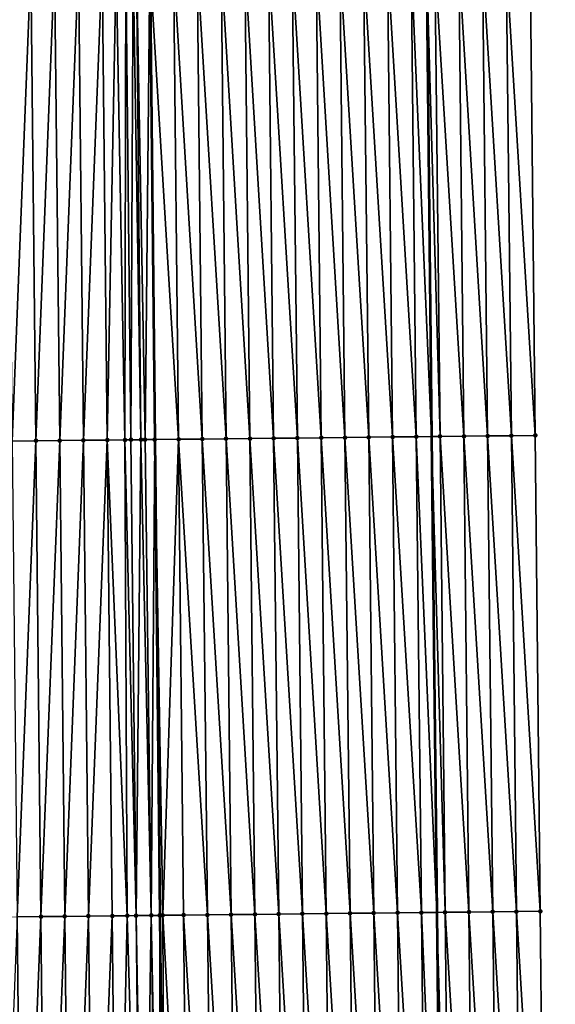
# Model space of a CAD drawing. Header units: feet. Extents: x 2007189 to 2022806, y 818621 to 837694.
# Tile 315 of 656: x 2011376 to 2011398, y 828804 to 828845. Entities that reach past the tile are written whole.
import ezdxf

# ---------------------------------------------------------------- set-up
doc = ezdxf.new("R2010")
doc.units = ezdxf.units.FT
doc.header["$MEASUREMENT"] = 0
for name, color, linetype, lineweight in [('EP_Travel Lane', 172, 'Continuous', 53), ('Road Shots', 141, 'Continuous', 100), ('Road X-Section', 40, 'Continuous', 13), ('STRIPING', 60, 'Continuous', 53)]:
    doc.layers.add(name, color=color, linetype=linetype, lineweight=lineweight)
doc.layers.add('I-77-MM17-21_SB-Surface-Border', color=7, linetype='Continuous')
doc.layers.add('I-77-MM17-21_SB-Surface-TIN', color=7, linetype='Continuous')

msp = doc.modelspace()

# ---------------------------------------------------------------- linework, layer by layer
at = {"layer": 'EP_Travel Lane'}
msp.add_polyline3d([(2011390.453472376, 829087.367383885, 317.4134179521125), (2011390.680128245, 829067.3691138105, 317.2793139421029), (2011390.906784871, 829047.3707768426, 317.1562340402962), (2011391.133441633, 829027.3724279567, 317.0351307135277), (2011391.349800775, 829007.3655564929, 316.923319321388), (2011391.564203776, 828987.3672429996, 316.7743268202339), (2011391.778608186, 828967.3687981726, 316.6468000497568), (2011391.993014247, 828947.3701992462, 316.5444843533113), (2011392.207420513, 828927.3715812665, 316.4452858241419), (2011392.421824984, 828907.3731306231, 316.3187106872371), (2011392.636227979, 828887.374817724, 316.16957942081), (2011392.85063335, 828867.3762831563, 316.0567344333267), (2011393.065038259, 828847.3777917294, 315.9368314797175), (2011393.279444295, 828827.3791952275, 315.8341295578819), (2011393.491550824, 828807.3787598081, 315.7120444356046), (2011393.703221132, 828787.3802984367, 315.5817507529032), (2011393.914893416, 828767.3816504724, 315.4839442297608), (2011394.126564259, 828747.3831386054, 315.3624302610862)], dxfattribs=at)
at = {"layer": 'I-77-MM17-21_SB-Surface-Border', "color": 3, "linetype": 'Continuous', "lineweight": -3}
msp.add_polyline3d([(2011394.807296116, 829087.417564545, 317.2756272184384), (2011395.033951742, 829067.4193215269, 317.1370634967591), (2011396.260541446, 829047.43256161, 316.9737335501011), (2011395.487265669, 829027.4225994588, 316.8988577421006), (2011395.70361275, 829007.4130512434, 316.7896177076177), (2011396.917955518, 828987.4257162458, 316.5984133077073), (2011397.132359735, 828967.4272892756, 316.4679650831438), (2011397.346766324, 828947.4286411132, 316.3737045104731), (2011397.561172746, 828927.4300085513, 316.2768916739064), (2011397.775576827, 828907.431594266, 316.1443683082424), (2011397.989979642, 828887.4332980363, 315.9925016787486), (2011398.204384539, 828867.4348077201, 315.8724170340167), (2011397.418848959, 828847.4254049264, 315.7837516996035), (2011397.633254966, 828827.4268110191, 315.6806286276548), (2011397.845346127, 828807.4256547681, 315.5700746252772), (2011398.05699979, 828787.4271712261, 315.4435976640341), (2011398.268655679, 828767.4284774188, 315.3537378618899), (2011398.480310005, 828747.4299312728, 315.2381459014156)], dxfattribs=at)
at = {"layer": 'I-77-MM17-21_SB-Surface-TIN', "color": 128, "linetype": 'Continuous', "lineweight": -3}
for points in [[(2011389.633728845, 828827.3397272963, 315.8966231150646), (2011389.419322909, 828847.3383146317, 316.000827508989), (2011388.419380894, 828847.3275457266, 316.008758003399)], [(2011390.633670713, 828827.3505098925, 315.8864534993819), (2011390.419264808, 828847.3490943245, 315.9911320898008), (2011389.419322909, 828847.3383146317, 316.000827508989)], [(2011389.633728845, 828827.3397272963, 315.8966231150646), (2011390.633670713, 828827.3505098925, 315.8864534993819), (2011389.419322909, 828847.3383146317, 316.000827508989)], [(2011391.633612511, 828827.3612990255, 315.8752144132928), (2011391.419206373, 828847.3599051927, 315.97633629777), (2011390.419264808, 828847.3490943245, 315.9911320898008)], [(2011390.633670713, 828827.3505098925, 315.8864534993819), (2011391.633612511, 828827.3612990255, 315.8752144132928), (2011390.419264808, 828847.3490943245, 315.9911320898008)], [(2011392.633553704, 828827.3721445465, 315.8547501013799), (2011392.419147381, 828847.3707680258, 315.9530389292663), (2011391.419206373, 828847.3599051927, 315.97633629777)], [(2011391.633612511, 828827.3612990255, 315.8752144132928), (2011392.633553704, 828827.3721445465, 315.8547501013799), (2011391.419206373, 828847.3599051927, 315.97633629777)], [(2011392.419147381, 828847.3707680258, 315.9530389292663), (2011393.279444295, 828827.3791952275, 315.8341295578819), (2011393.065038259, 828847.3777917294, 315.9368314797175)], [(2011392.633553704, 828827.3721445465, 315.8547501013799), (2011393.279444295, 828827.3791952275, 315.8341295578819), (2011392.419147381, 828847.3707680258, 315.9530389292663)], [(2011393.633494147, 828827.3830601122, 315.8228262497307), (2011393.419088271, 828847.3816418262, 315.927947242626), (2011393.065038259, 828847.3777917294, 315.9368314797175)], [(2011393.633494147, 828827.3830601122, 315.8228262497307), (2011393.065038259, 828847.3777917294, 315.9368314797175), (2011393.279444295, 828827.3791952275, 315.8341295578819)], [(2011394.633434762, 828827.3939595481, 315.7935413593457), (2011394.419029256, 828847.392506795, 315.904300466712), (2011393.419088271, 828847.3816418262, 315.927947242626)], [(2011393.633494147, 828827.3830601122, 315.8228262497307), (2011394.633434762, 828827.3939595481, 315.7935413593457), (2011393.419088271, 828847.3816418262, 315.927947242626)], [(2011395.633375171, 828827.4048782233, 315.7611087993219), (2011395.418969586, 828847.4034328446, 315.8706606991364), (2011394.419029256, 828847.392506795, 315.904300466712)], [(2011394.633434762, 828827.3939595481, 315.7935413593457), (2011395.633375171, 828827.4048782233, 315.7611087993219), (2011394.419029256, 828847.392506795, 315.904300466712)], [(2011396.633315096, 828827.415842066, 315.7212867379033), (2011396.418909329, 828847.4144136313, 315.8280657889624), (2011395.418969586, 828847.4034328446, 315.8706606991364)], [(2011395.633375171, 828827.4048782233, 315.7611087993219), (2011396.633315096, 828827.415842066, 315.7212867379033), (2011395.418969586, 828847.4034328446, 315.8706606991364)], [(2011397.633254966, 828827.4268110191, 315.6806286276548), (2011397.418848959, 828847.4254049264, 315.7837516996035), (2011396.418909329, 828847.4144136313, 315.8280657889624)], [(2011396.633315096, 828827.415842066, 315.7212867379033), (2011397.633254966, 828827.4268110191, 315.6806286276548), (2011396.418909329, 828847.4144136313, 315.8280657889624)], [(2011375.634532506, 828827.1897210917, 315.8835523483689), (2011376.420071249, 828847.1988287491, 316.0205057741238), (2011375.420127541, 828847.1882178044, 316.0025935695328)], [(2011375.634532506, 828827.1897210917, 315.8835523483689), (2011376.634476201, 828827.2003331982, 315.9012752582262), (2011376.420071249, 828847.1988287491, 316.0205057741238)], [(2011376.634476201, 828827.2003331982, 315.9012752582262), (2011377.420015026, 828847.209433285, 316.0394665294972), (2011376.420071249, 828847.1988287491, 316.0205057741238)], [(2011376.634476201, 828827.2003331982, 315.9012752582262), (2011377.634419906, 828827.2109445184, 315.9191268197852), (2011377.420015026, 828847.209433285, 316.0394665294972)], [(2011377.634419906, 828827.2109445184, 315.9191268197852), (2011378.419958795, 828847.2200385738, 316.0583040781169), (2011377.420015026, 828847.209433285, 316.0394665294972)], [(2011377.634419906, 828827.2109445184, 315.9191268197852), (2011378.634363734, 828827.2215443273, 315.9388616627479), (2011378.419958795, 828847.2200385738, 316.0583040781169)], [(2011378.634363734, 828827.2215443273, 315.9388616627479), (2011379.41990249, 828847.2306508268, 316.0760022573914), (2011378.419958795, 828847.2200385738, 316.0583040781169)], [(2011378.634363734, 828827.2215443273, 315.9388616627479), (2011379.634307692, 828827.2321319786, 315.9605855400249), (2011379.41990249, 828847.2306508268, 316.0760022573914)], [(2011379.634307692, 828827.2321319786, 315.9605855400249), (2011380.015199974, 828847.2369817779, 316.0843877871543), (2011379.41990249, 828847.2306508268, 316.0760022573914)], [(2011379.634307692, 828827.2321319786, 315.9605855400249), (2011380.380805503, 828827.2400324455, 315.9773978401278), (2011380.015199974, 828847.2369817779, 316.0843877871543)], [(2011380.380805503, 828827.2400324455, 315.9773978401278), (2011380.419845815, 828847.241297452, 316.0880770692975), (2011380.015199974, 828847.2369817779, 316.0843877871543)], [(2011380.380805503, 828827.2400324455, 315.9773978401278), (2011380.634251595, 828827.242724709, 315.981478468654), (2011380.419845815, 828847.241297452, 316.0880770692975)], [(2011380.634251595, 828827.242724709, 315.981478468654), (2011380.729444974, 828847.2446082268, 316.0894597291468), (2011380.419845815, 828847.241297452, 316.0880770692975)], [(2011380.634251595, 828827.242724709, 315.981478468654), (2011381.049719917, 828827.2471596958, 315.9846307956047), (2011380.729444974, 828847.2446082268, 316.0894597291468)], [(2011381.049719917, 828827.2471596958, 315.9846307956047), (2011380.864484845, 828847.2460548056, 316.0896544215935), (2011380.729444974, 828847.2446082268, 316.0894597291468)], [(2011381.224186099, 828827.2490284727, 315.9849062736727), (2011381.419780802, 828847.2520185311, 316.0879577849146), (2011380.864484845, 828847.2460548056, 316.0896544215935)], [(2011381.049719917, 828827.2471596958, 315.9846307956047), (2011381.224186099, 828827.2490284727, 315.9849062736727), (2011380.864484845, 828847.2460548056, 316.0896544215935)], [(2011381.224186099, 828827.2490284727, 315.9849062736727), (2011381.634186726, 828827.2534323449, 315.9835592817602), (2011381.419780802, 828847.2520185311, 316.0879577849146)], [(2011382.634136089, 828827.2642192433, 315.9726989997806), (2011382.419730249, 828847.2627976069, 316.0783765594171), (2011381.419780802, 828847.2520185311, 316.0879577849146)], [(2011382.634136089, 828827.2642192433, 315.9726989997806), (2011381.419780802, 828847.2520185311, 316.0879577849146), (2011381.634186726, 828827.2534323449, 315.9835592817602)], [(2011383.634077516, 828827.2750429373, 315.9558056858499), (2011383.419671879, 828847.2736023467, 316.0645833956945), (2011382.419730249, 828847.2627976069, 316.0783765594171)], [(2011382.634136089, 828827.2642192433, 315.9726989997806), (2011383.634077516, 828827.2750429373, 315.9558056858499), (2011382.419730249, 828847.2627976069, 316.0783765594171)], [(2011384.634019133, 828827.2858489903, 315.9417984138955), (2011384.419613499, 828847.2844081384, 316.0506181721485), (2011383.419671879, 828847.2736023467, 316.0645833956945)], [(2011383.634077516, 828827.2750429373, 315.9558056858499), (2011384.634019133, 828827.2858489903, 315.9417984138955), (2011383.419671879, 828847.2736023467, 316.0645833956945)], [(2011385.633960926, 828827.2966385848, 315.9304838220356), (2011385.419555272, 828847.2951996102, 316.0389956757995), (2011384.419613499, 828847.2844081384, 316.0506181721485)], [(2011384.634019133, 828827.2858489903, 315.9417984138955), (2011385.633960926, 828827.2966385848, 315.9304838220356), (2011384.419613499, 828847.2844081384, 316.0506181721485)], [(2011386.633902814, 828827.3074193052, 315.9206210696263), (2011386.419497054, 828847.3059901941, 316.027518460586), (2011385.419555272, 828847.2951996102, 316.0389956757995)], [(2011385.633960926, 828827.2966385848, 315.9304838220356), (2011386.633902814, 828827.3074193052, 315.9206210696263), (2011385.419555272, 828847.2951996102, 316.0389956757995)], [(2011387.633844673, 828827.3182027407, 315.9103141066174), (2011387.41943892, 828847.3167729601, 316.017320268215), (2011386.419497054, 828847.3059901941, 316.027518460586)], [(2011386.633902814, 828827.3074193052, 315.9206210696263), (2011387.633844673, 828827.3182027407, 315.9103141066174), (2011386.419497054, 828847.3059901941, 316.027518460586)], [(2011388.633786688, 828827.3289716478, 315.9023840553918), (2011388.419380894, 828847.3275457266, 316.008758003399), (2011387.41943892, 828847.3167729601, 316.017320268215)], [(2011387.633844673, 828827.3182027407, 315.9103141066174), (2011388.633786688, 828827.3289716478, 315.9023840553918), (2011387.41943892, 828847.3167729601, 316.017320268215)], [(2011388.633786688, 828827.3289716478, 315.9023840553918), (2011389.633728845, 828827.3397272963, 315.8966231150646), (2011388.419380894, 828847.3275457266, 316.008758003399)], [(2011375.634532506, 828827.1897210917, 315.8835523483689), (2011375.846589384, 828807.1917683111, 315.7548551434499), (2011376.634476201, 828827.2003331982, 315.9012752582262)], [(2011376.634476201, 828827.2003331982, 315.9012752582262), (2011375.846589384, 828807.1917683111, 315.7548551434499), (2011376.846534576, 828807.2022385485, 315.7744431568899)], [(2011376.634476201, 828827.2003331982, 315.9012752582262), (2011376.846534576, 828807.2022385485, 315.7744431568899), (2011377.634419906, 828827.2109445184, 315.9191268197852)], [(2011377.634419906, 828827.2109445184, 315.9191268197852), (2011376.846534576, 828807.2022385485, 315.7744431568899), (2011377.846479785, 828807.2127071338, 315.7943183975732)], [(2011377.634419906, 828827.2109445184, 315.9191268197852), (2011377.846479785, 828807.2127071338, 315.7943183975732), (2011378.634363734, 828827.2215443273, 315.9388616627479)], [(2011378.634363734, 828827.2215443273, 315.9388616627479), (2011377.846479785, 828807.2127071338, 315.7943183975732), (2011378.846425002, 828807.2231749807, 315.8143220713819)], [(2011378.634363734, 828827.2215443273, 315.9388616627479), (2011378.846425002, 828807.2231749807, 315.8143220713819), (2011379.634307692, 828827.2321319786, 315.9605855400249)], [(2011379.634307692, 828827.2321319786, 315.9605855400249), (2011378.846425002, 828807.2231749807, 315.8143220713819), (2011379.846369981, 828807.2336653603, 315.8304079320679)], [(2011379.634307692, 828827.2321319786, 315.9605855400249), (2011380.474426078, 828807.2402685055, 315.8380364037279), (2011380.380805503, 828827.2400324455, 315.9773978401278)], [(2011379.634307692, 828827.2321319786, 315.9605855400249), (2011379.846369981, 828807.2336653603, 315.8304079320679), (2011380.474426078, 828807.2402685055, 315.8380364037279)], [(2011380.380805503, 828827.2400324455, 315.9773978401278), (2011380.846314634, 828807.2441864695, 315.8411508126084), (2011380.634251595, 828827.242724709, 315.981478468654)], [(2011380.380805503, 828827.2400324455, 315.9773978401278), (2011380.474426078, 828807.2402685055, 315.8380364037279), (2011380.846314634, 828807.2441864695, 315.8411508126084)], [(2011380.634251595, 828827.242724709, 315.981478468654), (2011380.846314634, 828807.2441864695, 315.8411508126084), (2011381.049719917, 828827.2471596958, 315.9846307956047)], [(2011381.049719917, 828827.2471596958, 315.9846307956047), (2011380.846314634, 828807.2441864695, 315.8411508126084), (2011381.484179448, 828807.2509178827, 315.8445273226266)], [(2011381.049719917, 828827.2471596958, 315.9846307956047), (2011381.484179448, 828807.2509178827, 315.8445273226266), (2011381.224186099, 828827.2490284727, 315.9849062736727)], [(2011381.224186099, 828827.2490284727, 315.9849062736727), (2011381.484179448, 828807.2509178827, 315.8445273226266), (2011381.634186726, 828827.2534323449, 315.9835592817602)], [(2011381.484179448, 828807.2509178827, 315.8445273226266), (2011381.846251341, 828807.2547456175, 315.8452659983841), (2011381.634186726, 828827.2534323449, 315.9835592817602)], [(2011382.634136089, 828827.2642192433, 315.9726989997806), (2011381.634186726, 828827.2534323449, 315.9835592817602), (2011381.970152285, 828807.2560561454, 315.8454009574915)], [(2011381.970152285, 828807.2560561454, 315.8454009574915), (2011381.634186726, 828827.2534323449, 315.9835592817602), (2011381.846251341, 828807.2547456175, 315.8452659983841)], [(2011382.634136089, 828827.2642192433, 315.9726989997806), (2011381.970152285, 828807.2560561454, 315.8454009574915), (2011382.846202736, 828807.2653425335, 315.8428421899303)], [(2011382.634136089, 828827.2642192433, 315.9726989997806), (2011383.846146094, 828807.2759860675, 315.8322990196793), (2011383.634077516, 828827.2750429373, 315.9558056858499)], [(2011382.634136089, 828827.2642192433, 315.9726989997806), (2011382.846202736, 828807.2653425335, 315.8428421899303), (2011383.846146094, 828807.2759860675, 315.8322990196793)], [(2011383.634077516, 828827.2750429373, 315.9558056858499), (2011384.846089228, 828807.2866508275, 315.8180652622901), (2011384.634019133, 828827.2858489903, 315.9417984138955)], [(2011383.634077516, 828827.2750429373, 315.9558056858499), (2011383.846146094, 828807.2759860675, 315.8322990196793), (2011384.846089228, 828807.2866508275, 315.8180652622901)], [(2011384.634019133, 828827.2858489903, 315.9417984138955), (2011385.846032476, 828807.2973047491, 315.8057159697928), (2011385.633960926, 828827.2966385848, 315.9304838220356)], [(2011384.634019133, 828827.2858489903, 315.9417984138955), (2011384.846089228, 828807.2866508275, 315.8180652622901), (2011385.846032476, 828807.2973047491, 315.8057159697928)], [(2011385.633960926, 828827.2966385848, 315.9304838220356), (2011386.845975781, 828807.3079532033, 315.794317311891), (2011386.633902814, 828827.3074193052, 315.9206210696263)], [(2011385.633960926, 828827.2966385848, 315.9304838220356), (2011385.846032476, 828807.2973047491, 315.8057159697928), (2011386.845975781, 828807.3079532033, 315.794317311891)], [(2011386.633902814, 828827.3074193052, 315.9206210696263), (2011387.845919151, 828807.3185956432, 315.7839643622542), (2011387.633844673, 828827.3182027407, 315.9103141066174)], [(2011386.633902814, 828827.3074193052, 315.9206210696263), (2011386.845975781, 828807.3079532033, 315.794317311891), (2011387.845919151, 828807.3185956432, 315.7839643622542)], [(2011387.633844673, 828827.3182027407, 315.9103141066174), (2011388.845862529, 828807.3292371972, 315.7737654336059), (2011388.633786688, 828827.3289716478, 315.9023840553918)], [(2011387.633844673, 828827.3182027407, 315.9103141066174), (2011387.845919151, 828807.3185956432, 315.7839643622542), (2011388.845862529, 828807.3292371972, 315.7737654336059)], [(2011388.633786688, 828827.3289716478, 315.9023840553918), (2011389.84580593, 828807.3398767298, 315.7639179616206), (2011389.633728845, 828827.3397272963, 315.8966231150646)], [(2011388.633786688, 828827.3289716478, 315.9023840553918), (2011388.845862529, 828807.3292371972, 315.7737654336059), (2011389.84580593, 828807.3398767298, 315.7639179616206)], [(2011389.633728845, 828827.3397272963, 315.8966231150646), (2011390.84574947, 828807.3505029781, 315.7563802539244), (2011390.633670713, 828827.3505098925, 315.8864534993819)], [(2011389.633728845, 828827.3397272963, 315.8966231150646), (2011389.84580593, 828807.3398767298, 315.7639179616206), (2011390.84574947, 828807.3505029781, 315.7563802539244)], [(2011390.633670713, 828827.3505098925, 315.8864534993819), (2011391.845692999, 828807.361130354, 315.7486464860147), (2011391.633612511, 828827.3612990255, 315.8752144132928)], [(2011390.633670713, 828827.3505098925, 315.8864534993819), (2011390.84574947, 828807.3505029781, 315.7563802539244), (2011391.845692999, 828807.361130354, 315.7486464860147)], [(2011391.633612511, 828827.3612990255, 315.8752144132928), (2011392.845635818, 828807.3718248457, 315.729243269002), (2011392.633553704, 828827.3721445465, 315.8547501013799)], [(2011391.633612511, 828827.3612990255, 315.8752144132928), (2011391.845692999, 828807.361130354, 315.7486464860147), (2011392.845635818, 828807.3718248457, 315.729243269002)], [(2011392.633553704, 828827.3721445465, 315.8547501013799), (2011393.491550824, 828807.3787598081, 315.7120444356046), (2011393.279444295, 828827.3791952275, 315.8341295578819)], [(2011392.633553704, 828827.3721445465, 315.8547501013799), (2011392.845635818, 828807.3718248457, 315.729243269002), (2011393.491550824, 828807.3787598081, 315.7120444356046)], [(2011393.633494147, 828827.3830601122, 315.8228262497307), (2011393.279444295, 828827.3791952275, 315.8341295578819), (2011393.845578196, 828807.3825608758, 315.7026177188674)], [(2011393.845578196, 828807.3825608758, 315.7026177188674), (2011393.279444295, 828827.3791952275, 315.8341295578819), (2011393.491550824, 828807.3787598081, 315.7120444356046)], [(2011393.633494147, 828827.3830601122, 315.8228262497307), (2011394.84552038, 828807.3933153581, 315.6727838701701), (2011394.633434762, 828827.3939595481, 315.7935413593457)], [(2011393.633494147, 828827.3830601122, 315.8228262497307), (2011393.845578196, 828807.3825608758, 315.7026177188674), (2011394.84552038, 828807.3933153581, 315.6727838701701)], [(2011394.633434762, 828827.3939595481, 315.7935413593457), (2011395.845462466, 828807.4040790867, 315.6413423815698), (2011395.633375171, 828827.4048782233, 315.7611087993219)], [(2011394.633434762, 828827.3939595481, 315.7935413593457), (2011394.84552038, 828807.3933153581, 315.6727838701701), (2011395.845462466, 828807.4040790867, 315.6413423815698)], [(2011395.633375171, 828827.4048782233, 315.7611087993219), (2011396.845404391, 828807.4148579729, 315.6072654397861), (2011396.633315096, 828827.415842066, 315.7212867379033)], [(2011395.633375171, 828827.4048782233, 315.7611087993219), (2011395.845462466, 828807.4040790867, 315.6413423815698), (2011396.845404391, 828807.4148579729, 315.6072654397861)], [(2011396.633315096, 828827.415842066, 315.7212867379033), (2011397.845346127, 828807.4256547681, 315.5700746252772), (2011397.633254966, 828827.4268110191, 315.6806286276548)], [(2011396.633315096, 828827.415842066, 315.7212867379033), (2011396.845404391, 828807.4148579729, 315.6072654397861), (2011397.845346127, 828807.4256547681, 315.5700746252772)], [(2011375.058297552, 828787.1828432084, 315.6038413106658), (2011376.058242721, 828787.1933155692, 315.623058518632), (2011375.846589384, 828807.1917683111, 315.7548551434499)], [(2011376.058242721, 828787.1933155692, 315.623058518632), (2011376.846534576, 828807.2022385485, 315.7744431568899), (2011375.846589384, 828807.1917683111, 315.7548551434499)], [(2011376.058242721, 828787.1933155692, 315.623058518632), (2011377.058187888, 828787.2037881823, 315.6422318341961), (2011376.846534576, 828807.2022385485, 315.7744431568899)], [(2011377.058187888, 828787.2037881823, 315.6422318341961), (2011377.846479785, 828807.2127071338, 315.7943183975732), (2011376.846534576, 828807.2022385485, 315.7744431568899)], [(2011377.058187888, 828787.2037881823, 315.6422318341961), (2011378.058133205, 828787.2142465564, 315.6638808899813), (2011377.846479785, 828807.2127071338, 315.7943183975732)], [(2011378.058133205, 828787.2142465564, 315.6638808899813), (2011378.846425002, 828807.2231749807, 315.8143220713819), (2011377.846479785, 828807.2127071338, 315.7943183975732)], [(2011378.058133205, 828787.2142465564, 315.6638808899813), (2011379.058078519, 828787.2247053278, 315.6854609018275), (2011378.846425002, 828807.2231749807, 315.8143220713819)], [(2011379.058078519, 828787.2247053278, 315.6854609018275), (2011379.846369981, 828807.2336653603, 315.8304079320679), (2011378.846425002, 828807.2231749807, 315.8143220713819)], [(2011379.058078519, 828787.2247053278, 315.6854609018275), (2011380.058023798, 828787.2351673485, 315.7064759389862), (2011379.846369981, 828807.2336653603, 315.8304079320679)], [(2011380.058023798, 828787.2351673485, 315.7064759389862), (2011380.474426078, 828807.2402685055, 315.8380364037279), (2011379.846369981, 828807.2336653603, 315.8304079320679)], [(2011380.058023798, 828787.2351673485, 315.7064759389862), (2011381.057969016, 828787.2456350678, 315.7265001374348), (2011380.474426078, 828807.2402685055, 315.8380364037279)], [(2011381.057969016, 828787.2456350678, 315.7265001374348), (2011380.846314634, 828807.2441864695, 315.8411508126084), (2011380.474426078, 828807.2402685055, 315.8380364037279)], [(2011381.185064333, 828787.2469690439, 315.7284359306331), (2011381.484179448, 828807.2509178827, 315.8445273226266), (2011380.846314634, 828807.2441864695, 315.8411508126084)], [(2011381.057969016, 828787.2456350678, 315.7265001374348), (2011381.185064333, 828787.2469690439, 315.7284359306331), (2011380.846314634, 828807.2441864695, 315.8411508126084)], [(2011381.185064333, 828787.2469690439, 315.7284359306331), (2011381.783031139, 828787.2532698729, 315.7332585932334), (2011381.484179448, 828807.2509178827, 315.8445273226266)], [(2011381.872740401, 828787.2542192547, 315.7332680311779), (2011381.846251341, 828807.2547456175, 315.8452659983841), (2011381.484179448, 828807.2509178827, 315.8445273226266)], [(2011381.783031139, 828787.2532698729, 315.7332585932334), (2011381.872740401, 828787.2542192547, 315.7332680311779), (2011381.484179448, 828807.2509178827, 315.8445273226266)], [(2011381.970152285, 828807.2560561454, 315.8454009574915), (2011381.846251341, 828807.2547456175, 315.8452659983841), (2011382.057905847, 828787.256182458, 315.7326580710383)], [(2011381.872740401, 828787.2542192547, 315.7332680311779), (2011382.057905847, 828787.256182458, 315.7326580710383), (2011381.846251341, 828807.2547456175, 315.8452659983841)], [(2011383.057856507, 828787.2668489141, 315.718141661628), (2011382.846202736, 828807.2653425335, 315.8428421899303), (2011381.970152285, 828807.2560561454, 315.8454009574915)], [(2011383.057856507, 828787.2668489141, 315.718141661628), (2011381.970152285, 828807.2560561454, 315.8454009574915), (2011382.057905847, 828787.256182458, 315.7326580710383)], [(2011384.057799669, 828787.2775109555, 315.704378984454), (2011383.846146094, 828807.2759860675, 315.8322990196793), (2011382.846202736, 828807.2653425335, 315.8428421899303)], [(2011383.057856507, 828787.2668489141, 315.718141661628), (2011384.057799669, 828787.2775109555, 315.704378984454), (2011382.846202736, 828807.2653425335, 315.8428421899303)], [(2011385.05774269, 828787.2881862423, 315.6883132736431), (2011384.846089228, 828807.2866508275, 315.8180652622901), (2011383.846146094, 828807.2759860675, 315.8322990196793)], [(2011384.057799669, 828787.2775109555, 315.704378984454), (2011385.05774269, 828787.2881862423, 315.6883132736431), (2011383.846146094, 828807.2759860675, 315.8322990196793)], [(2011386.057685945, 828787.298839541, 315.6760706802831), (2011385.846032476, 828807.2973047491, 315.8057159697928), (2011384.846089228, 828807.2866508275, 315.8180652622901)], [(2011385.05774269, 828787.2881862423, 315.6883132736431), (2011386.057685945, 828787.298839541, 315.6760706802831), (2011384.846089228, 828807.2866508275, 315.8180652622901)], [(2011387.057629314, 828787.3094819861, 315.6657152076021), (2011386.845975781, 828807.3079532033, 315.794317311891), (2011385.846032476, 828807.2973047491, 315.8057159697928)], [(2011386.057685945, 828787.298839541, 315.6760706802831), (2011387.057629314, 828787.3094819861, 315.6657152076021), (2011385.846032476, 828807.2973047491, 315.8057159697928)], [(2011388.057572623, 828787.3201300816, 315.6543773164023), (2011387.845919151, 828807.3185956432, 315.7839643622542), (2011386.845975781, 828807.3079532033, 315.794317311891)], [(2011387.057629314, 828787.3094819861, 315.6657152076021), (2011388.057572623, 828787.3201300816, 315.6543773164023), (2011386.845975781, 828807.3079532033, 315.794317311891)], [(2011389.057516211, 828787.3307518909, 315.6476097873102), (2011388.845862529, 828807.3292371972, 315.7737654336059), (2011387.845919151, 828807.3185956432, 315.7839643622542)], [(2011388.057572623, 828787.3201300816, 315.6543773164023), (2011389.057516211, 828787.3307518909, 315.6476097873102), (2011387.845919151, 828807.3185956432, 315.7839643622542)], [(2011390.057459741, 828787.3413792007, 315.6398858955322), (2011389.84580593, 828807.3398767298, 315.7639179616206), (2011388.845862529, 828807.3292371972, 315.7737654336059)], [(2011389.057516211, 828787.3307518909, 315.6476097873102), (2011390.057459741, 828787.3413792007, 315.6398858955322), (2011388.845862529, 828807.3292371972, 315.7737654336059)], [(2011391.057403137, 828787.3520191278, 315.6299682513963), (2011390.84574947, 828807.3505029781, 315.7563802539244), (2011389.84580593, 828807.3398767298, 315.7639179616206)], [(2011390.057459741, 828787.3413792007, 315.6398858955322), (2011391.057403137, 828787.3520191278, 315.6299682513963), (2011389.84580593, 828807.3398767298, 315.7639179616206)], [(2011392.057346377, 828787.3626738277, 315.6174820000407), (2011391.845692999, 828807.361130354, 315.7486464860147), (2011390.84574947, 828807.3505029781, 315.7563802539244)], [(2011391.057403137, 828787.3520191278, 315.6299682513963), (2011392.057346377, 828787.3626738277, 315.6174820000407), (2011390.84574947, 828807.3505029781, 315.7563802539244)], [(2011393.057289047, 828787.3733822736, 315.595650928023), (2011392.845635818, 828807.3718248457, 315.729243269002), (2011391.845692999, 828807.361130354, 315.7486464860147)], [(2011392.057346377, 828787.3626738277, 315.6174820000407), (2011393.057289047, 828787.3733822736, 315.595650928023), (2011391.845692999, 828807.361130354, 315.7486464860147)], [(2011392.845635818, 828807.3718248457, 315.729243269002), (2011393.703221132, 828787.3802984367, 315.5817507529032), (2011393.491550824, 828807.3787598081, 315.7120444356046)], [(2011393.057289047, 828787.3733822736, 315.595650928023), (2011393.703221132, 828787.3802984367, 315.5817507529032), (2011392.845635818, 828807.3718248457, 315.729243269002)], [(2011394.057231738, 828787.3840889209, 315.5741325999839), (2011393.845578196, 828807.3825608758, 315.7026177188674), (2011393.491550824, 828807.3787598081, 315.7120444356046)], [(2011394.057231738, 828787.3840889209, 315.5741325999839), (2011393.491550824, 828807.3787598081, 315.7120444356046), (2011393.703221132, 828787.3802984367, 315.5817507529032)], [(2011395.057174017, 828787.3948343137, 315.5458775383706), (2011394.84552038, 828807.3933153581, 315.6727838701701), (2011393.845578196, 828807.3825608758, 315.7026177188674)], [(2011394.057231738, 828787.3840889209, 315.5741325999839), (2011395.057174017, 828787.3948343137, 315.5458775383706), (2011393.845578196, 828807.3825608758, 315.7026177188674)], [(2011396.057116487, 828787.4055617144, 315.5207507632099), (2011395.845462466, 828807.4040790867, 315.6413423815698), (2011394.84552038, 828807.3933153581, 315.6727838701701)], [(2011395.057174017, 828787.3948343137, 315.5458775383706), (2011396.057116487, 828787.4055617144, 315.5207507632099), (2011394.84552038, 828807.3933153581, 315.6727838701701)], [(2011397.057058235, 828787.4163573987, 315.4837514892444), (2011396.845404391, 828807.4148579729, 315.6072654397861), (2011395.845462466, 828807.4040790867, 315.6413423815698)], [(2011396.057116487, 828787.4055617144, 315.5207507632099), (2011397.057058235, 828787.4163573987, 315.4837514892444), (2011395.845462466, 828807.4040790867, 315.6413423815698)], [(2011398.05699979, 828787.4271712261, 315.4435976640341), (2011397.845346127, 828807.4256547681, 315.5700746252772), (2011396.845404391, 828807.4148579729, 315.6072654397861)], [(2011397.057058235, 828787.4163573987, 315.4837514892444), (2011398.05699979, 828787.4271712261, 315.4435976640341), (2011396.845404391, 828807.4148579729, 315.6072654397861)]]:
    msp.add_3dface(points, dxfattribs=at)
at = {"layer": 'Road Shots', "lineweight": 100}
for p in [(2011376.634476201, 828827.2003331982, 315.9012752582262), (2011377.634419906, 828827.2109445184, 315.9191268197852), (2011378.634363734, 828827.2215443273, 315.9388616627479), (2011379.634307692, 828827.2321319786, 315.9605855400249), (2011380.380805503, 828827.2400324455, 315.9773978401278), (2011380.634251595, 828827.242724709, 315.981478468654), (2011381.049719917, 828827.2471596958, 315.9846307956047), (2011381.224186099, 828827.2490284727, 315.9849062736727), (2011381.634194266, 828827.2534324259, 315.9835592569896), (2011382.634136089, 828827.2642192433, 315.9726989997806), (2011383.634077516, 828827.2750429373, 315.9558056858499), (2011384.634019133, 828827.2858489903, 315.9417984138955), (2011385.633960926, 828827.2966385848, 315.9304838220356), (2011386.633902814, 828827.3074193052, 315.9206210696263), (2011387.633844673, 828827.3182027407, 315.9103141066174), (2011388.633786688, 828827.3289716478, 315.9023840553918), (2011389.633728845, 828827.3397272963, 315.8966231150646), (2011390.633670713, 828827.3505098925, 315.8864534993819), (2011391.633612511, 828827.3612990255, 315.8752144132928), (2011392.633553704, 828827.3721445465, 315.8547501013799), (2011393.633494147, 828827.3830601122, 315.8228262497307), (2011394.633434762, 828827.3939595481, 315.7935413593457), (2011395.633375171, 828827.4048782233, 315.7611087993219), (2011396.633315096, 828827.415842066, 315.7212867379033), (2011397.633254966, 828827.4268110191, 315.6806286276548), (2011376.846534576, 828807.2022385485, 315.7744431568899), (2011377.846479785, 828807.2127071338, 315.7943183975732), (2011378.846425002, 828807.2231749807, 315.8143220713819), (2011379.846369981, 828807.2336653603, 315.8304079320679), (2011380.474426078, 828807.2402685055, 315.8380364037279), (2011380.846314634, 828807.2441864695, 315.8411508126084), (2011381.484179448, 828807.2509178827, 315.8445273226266), (2011381.846258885, 828807.2547456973, 315.8452660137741), (2011381.970152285, 828807.2560561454, 315.8454009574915), (2011382.846202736, 828807.2653425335, 315.8428421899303), (2011383.846146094, 828807.2759860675, 315.8322990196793), (2011384.846089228, 828807.2866508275, 315.8180652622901), (2011385.846032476, 828807.2973047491, 315.8057159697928), (2011386.845975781, 828807.3079532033, 315.794317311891), (2011387.845919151, 828807.3185956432, 315.7839643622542), (2011388.845862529, 828807.3292371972, 315.7737654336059), (2011389.84580593, 828807.3398767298, 315.7639179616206), (2011390.84574947, 828807.3505029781, 315.7563802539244), (2011391.845692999, 828807.361130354, 315.7486464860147), (2011392.845635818, 828807.3718248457, 315.729243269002), (2011393.845578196, 828807.3825608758, 315.7026177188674), (2011394.84552038, 828807.3933153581, 315.6727838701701), (2011395.845462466, 828807.4040790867, 315.6413423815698), (2011396.845404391, 828807.4148579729, 315.6072654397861), (2011397.845346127, 828807.4256547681, 315.5700746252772)]:
    msp.add_point(p, dxfattribs=at)
at = {"layer": 'Road X-Section', "extrusion": (-0.01072023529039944, 0.9999238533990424, 0.006112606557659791), "elevation": 807203.5881601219, "flags": 128}
msp.add_lwpolyline([(-2020167.438271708, -4618.523601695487), (-2020166.438271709, -4618.482942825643), (-2020165.438271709, -4618.443120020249), (-2020164.438271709, -4618.410686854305), (-2020163.438271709, -4618.381401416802), (-2020162.438271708, -4618.349476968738), (-2020161.438271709, -4618.3290122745), (-2020160.438271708, -4618.317772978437), (-2020159.438271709, -4618.307603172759), (-2020158.438271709, -4618.301842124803), (-2020157.438271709, -4618.293911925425), (-2020156.438271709, -4618.283604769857), (-2020155.438271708, -4618.273741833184), (-2020154.438271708, -4618.262427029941), (-2020153.438271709, -4618.248419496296), (-2020152.438271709, -4618.231525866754), (-2020151.438271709, -4618.220665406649), (-2020151.028239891, -4618.2193183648), (-2020150.8537637, -4618.219593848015), (-2020150.438271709, -4618.222746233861), (-2020150.184811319, -4618.226826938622), (-2020149.438271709, -4618.24363955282), (-2020148.438271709, -4618.265363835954), (-2020147.438271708, -4618.285099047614), (-2020146.438271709, -4618.302950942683), (-2020145.438271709, -4618.320674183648), (-2020144.438271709, -4618.339794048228), (-2020143.438271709, -4618.358853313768), (-2020142.438271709, -4618.377464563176), (-2020141.438271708, -4618.394611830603), (-2020140.438271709, -4618.412552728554), (-2020139.438271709, -4618.431007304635), (-2020138.438271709, -4618.448652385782), (-2020137.438271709, -4618.469148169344), (-2020136.438271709, -4618.488585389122), (-2020135.438271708, -4618.505468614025), (-2020134.438271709, -4618.521959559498), (-2020133.438271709, -4618.538642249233), (-2020132.438271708, -4618.554550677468), (-2020131.438271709, -4618.570306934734), (-2020130.438271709, -4618.586270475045), (-2020129.438271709, -4618.602380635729), (-2020128.438271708, -4618.619320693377), (-2020127.438271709, -4618.640577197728), (-2020126.438271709, -4618.66670076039), (-2020125.438271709, -4618.69685148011), (-2020125.138430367, -4618.70670250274)], dxfattribs=at)
at = {"layer": 'Road X-Section', "extrusion": (-0.0105827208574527, 0.9999274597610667, 0.005751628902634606), "elevation": 807463.0568774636, "flags": 128}
msp.add_lwpolyline([(-2020056.388952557, -4328.72938157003), (-2020055.388952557, -4328.692190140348), (-2020054.388952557, -4328.658112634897), (-2020053.388952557, -4328.626670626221), (-2020052.388952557, -4328.596836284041), (-2020051.388952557, -4328.570210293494), (-2020050.388952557, -4328.550806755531), (-2020049.388952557, -4328.543072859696), (-2020048.388952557, -4328.535535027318), (-2020047.388952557, -4328.525687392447), (-2020046.388952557, -4328.515488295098), (-2020045.388952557, -4328.505135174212), (-2020044.388952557, -4328.493736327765), (-2020043.388952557, -4328.481386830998), (-2020042.388952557, -4328.46715283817), (-2020041.388952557, -4328.456609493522), (-2020040.512852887, -4328.454050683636), (-2020040.388952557, -4328.454185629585), (-2020040.026852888, -4328.454924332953), (-2020039.388952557, -4328.458300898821), (-2020039.017043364, -4328.461415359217), (-2020038.388952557, -4328.46904395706), (-2020037.388952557, -4328.485130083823), (-2020036.388952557, -4328.505134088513), (-2020035.388952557, -4328.525009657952), (-2020034.388952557, -4328.544597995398), (-2020033.388952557, -4328.564527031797), (-2020032.388952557, -4328.584409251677), (-2020031.388952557, -4328.603856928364), (-2020030.388952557, -4328.622677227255), (-2020029.388952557, -4328.641564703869), (-2020028.388952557, -4328.66111807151), (-2020027.388952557, -4328.680401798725), (-2020026.388952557, -4328.699771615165), (-2020025.388952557, -4328.718505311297), (-2020024.388952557, -4328.736396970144), (-2020023.388952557, -4328.752922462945), (-2020022.388952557, -4328.768731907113), (-2020021.388952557, -4328.783979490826), (-2020020.388952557, -4328.799230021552), (-2020019.388952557, -4328.814404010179), (-2020018.388952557, -4328.830313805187), (-2020017.388952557, -4328.847642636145), (-2020016.388952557, -4328.869105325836), (-2020015.388952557, -4328.895504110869), (-2020014.609138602, -4328.918851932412)], dxfattribs=at)
at = {"layer": 'STRIPING'}
msp.add_polyline3d([(2011378.808335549, 829087.2345220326, 317.5583193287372), (2011379.034991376, 829067.2362612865, 317.422667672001), (2011379.261648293, 829047.237904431, 317.3028685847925), (2011379.48830534, 829027.239536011, 317.1849786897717), (2011379.704543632, 829007.2397539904, 317.0792398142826), (2011379.918947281, 828987.2413800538, 316.9401182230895), (2011380.13335137, 828967.2429650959, 316.8077047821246), (2011380.347756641, 828947.244439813, 316.6933408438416), (2011380.562162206, 828927.2458872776, 316.5834354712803), (2011380.776566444, 828907.2474583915, 316.4533007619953), (2011380.990969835, 828887.2491085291, 316.310234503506), (2011381.205374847, 828867.2506074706, 316.1919073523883), (2011381.419780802, 828847.2520185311, 316.0879577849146), (2011381.634186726, 828827.2534323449, 315.9835592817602), (2011381.846251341, 828807.2547456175, 315.8452659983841), (2011382.057905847, 828787.256182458, 315.7326580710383), (2011382.269561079, 828767.2575506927, 315.6319851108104), (2011382.481215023, 828747.2590406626, 315.5101395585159)], dxfattribs=at)

doc.saveas('drawing.dxf')
